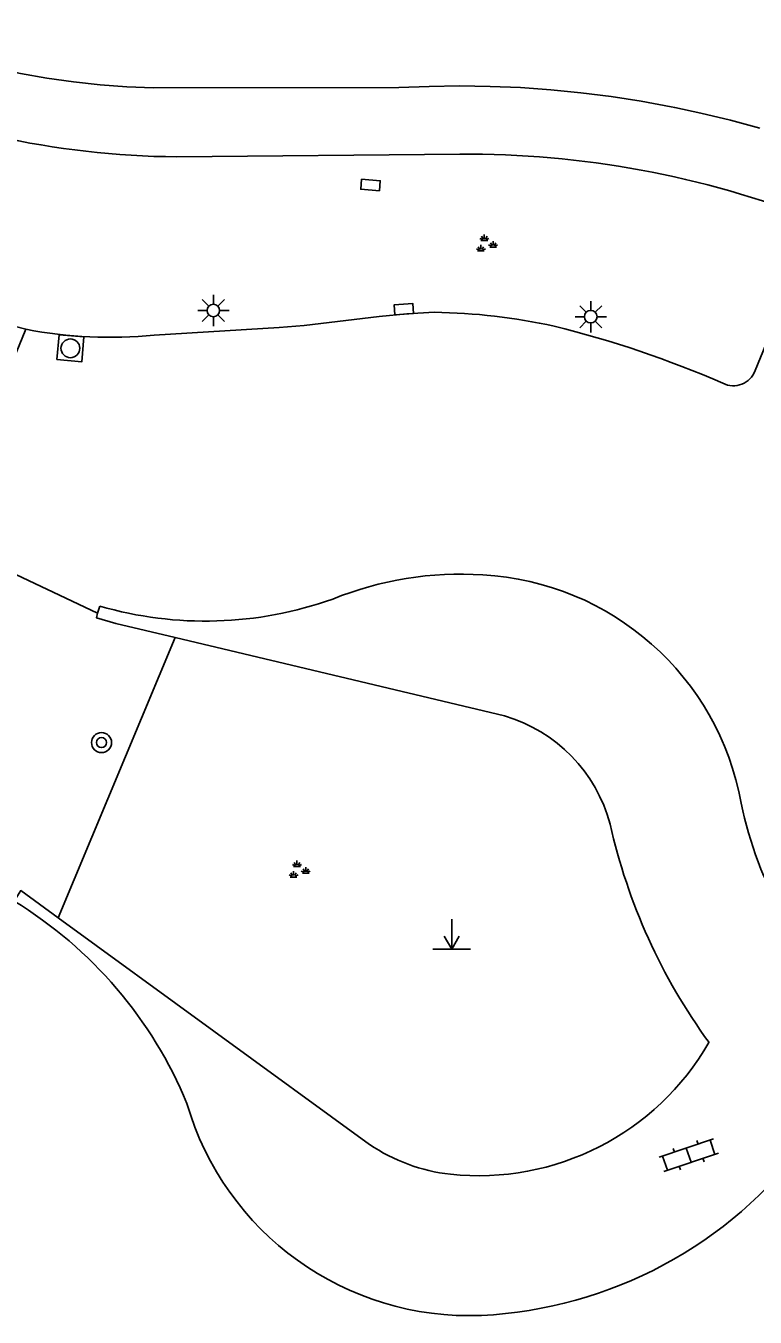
# Model space of a CAD drawing. Extents: x 137999 to 141000, y 397500 to 400501.
# Drawn here: x 138294.9 to 138324.1, y 398551.9 to 398603.5 of the extents above; entities that cross this region are included whole.
import ezdxf

# ---------------------------------------------------------------- set-up
doc = ezdxf.new("R2010")
doc.units = 0
for name, color, linetype in [('gg-knt-verharding', 7, 'Continuous'), ('gt-grn-groengrens', 7, 'Continuous'), ('gt-grn-weggrens', 7, 'Continuous'), ('gt-symb-boom', 7, 'Continuous'), ('gt-symb-groenvak', 7, 'Continuous'), ('gt-symb-klinker verharding', 7, 'Continuous'), ('gt-symb-kolk', 7, 'Continuous'), ('gt-symb-kolk center center', 7, 'Continuous'), ('gt-symb-lichtmast', 7, 'Continuous'), ('gt-symb-markant object', 7, 'Continuous'), ('gt-symb-rioolschacht', 7, 'Continuous'), ('gx-grn-maaiveld', 7, 'Continuous')]:
    doc.layers.add(name, color=color, linetype=linetype)

# ---------------------------------------------------------------- blocks, each defined once
blk = doc.blocks.new('gt0-RS')
at = {"layer": 'gt-symb-rioolschacht'}
blk.add_lwpolyline([(-0.5, -0.5), (0.5, -0.5), (0.5, 0.5), (-0.5, 0.5)], close=True, dxfattribs=at)
blk.add_circle((0, 0), 0.375, dxfattribs=at)
blk = doc.blocks.new('gt0-LMAST')
at = {"layer": 'gt-symb-lichtmast'}
for p, q in [((-0.005, 0.246), (-0.005, 0.621)), ((-0.182, 0.173), (-0.447, 0.438)), ((0.172, 0.173), (0.437, 0.438)), ((-0.255, -0.004), (-0.63, -0.004)), ((-0.182, -0.181), (-0.447, -0.446)), ((-0.005, -0.254), (-0.005, -0.629)), ((0.437, -0.446), (0.172, -0.181)), ((0.245, -0.004), (0.62, -0.004))]:
    blk.add_line(p, q, dxfattribs=at)
blk.add_circle((-0.005, -0.004), 0.25, dxfattribs=at)
blk = doc.blocks.new('gt0-KOLK')
at = {"layer": 'gt-symb-kolk'}
blk.add_lwpolyline([(0, 0), (0.375, 0), (0.375, 0.4), (-0.375, 0.4), (-0.375, 0), (0, 0)], dxfattribs=at)
blk = doc.blocks.new('gt0-GRVAK')
at = {"layer": 'gt-symb-groenvak'}
for p, q in [((-0.11, 0.189), (-0.228, 0.24)), ((-0.182, 0.153), (0.088, 0.153)), ((-0.091, 0.211), (-0.156, 0.322)), ((-0.047, 0.214), (-0.047, 0.393)), ((-0.004, 0.211), (0.061, 0.322)), ((0.015, 0.189), (0.133, 0.24)), ((0.262, -0.052), (0.197, 0.059)), ((0.305, -0.049), (0.305, 0.13)), ((0.349, -0.052), (0.414, 0.059)), ((-0.245, -0.228), (-0.363, -0.177)), ((-0.318, -0.264), (-0.047, -0.264)), ((-0.226, -0.206), (-0.291, -0.095)), ((-0.183, -0.203), (-0.183, -0.024)), ((-0.139, -0.206), (-0.074, -0.095)), ((-0.12, -0.228), (-0.002, -0.177)), ((0.243, -0.074), (0.125, -0.023)), ((0.17, -0.11), (0.441, -0.11)), ((0.368, -0.074), (0.486, -0.023))]:
    blk.add_line(p, q, dxfattribs=at)
blk = doc.blocks.new('gt0-KOLKCC')
at = {"layer": 'gt-symb-kolk center center'}
blk.add_lwpolyline([(-0.375, 0.2), (0.375, 0.2), (0.375, -0.2), (-0.375, -0.2)], close=True, dxfattribs=at)
blk = doc.blocks.new('gt0-KL1')
at = {"layer": 'gt-symb-klinker verharding'}
for p, q in [((-1.15, 0.3), (1.15, 0.3)), ((-1, -0.3), (-1, 0.3)), ((-0.5, 0.3), (-0.5, 0.45)), ((0, -0.3), (0, 0.3)), ((0.5, 0.3), (0.5, 0.45)), ((1, -0.3), (1, 0.3)), ((-1.15, -0.3), (1.15, -0.3)), ((-0.5, -0.45), (-0.5, -0.3)), ((0.5, -0.45), (0.5, -0.3))]:
    blk.add_line(p, q, dxfattribs=at)
blk = doc.blocks.new('gt0-MARKOB')
at = {"layer": 'gt-symb-markant object'}
for p, q in [((0, 0), (0, 1.2)), ((0, 0), (-0.3, 0.52)), ((0, 0), (0.3, 0.52)), ((-0.75, 0), (0.75, 0))]:
    blk.add_line(p, q, dxfattribs=at)
blk = doc.blocks.new('gt0-BOOM')
at = {"layer": 'gt-symb-boom'}
for radius in [0.4, 0.2]:
    blk.add_circle((0, 0), radius, dxfattribs=at)

msp = doc.modelspace()

# ---------------------------------------------------------------- linework, layer by layer
at = {"layer": 'gg-knt-verharding'}
for p, q in [((138312.248, 398598.393), (138300.932, 398598.286)), ((138297.765, 398580.043), (138291.46, 398583.026)), ((138297.851, 398580.322), (138297.765, 398580.043)), ((138314.038, 398575.93), (138300.866, 398579.063)), ((138308.642, 398558.795), (138296.195, 398567.859))]:
    msp.add_line(p, q, dxfattribs=at)
for points in [[(138324.058, 398589.736), (138325.671, 398593.671), (138326.493, 398595.759)], [(138286.504, 398594.715), (138290.096, 398592.927), (138291.762, 398592.297), (138293.915, 398591.646), (138294.897, 398591.388)], [(138300.025, 398591.154), (138305.027, 398591.456), (138306.03, 398591.542), (138309.02, 398591.902), (138310.126, 398592.002), (138311.232, 398592.071)], [(138300.866, 398579.063), (138298.489, 398579.628), (138297.719, 398579.859), (138297.765, 398580.043)], [(138296.195, 398567.859), (138294.696, 398568.95), (138294.432, 398568.525)]]:
    msp.add_lwpolyline(points, dxfattribs=at)
for centre, radius, start, end in [((138301.183, 398632.49), 34.205, 245.234, 269.58), ((138312.532, 398560.092), 38.302, 68.6231, 90.4248), ((138310.87, 398568.164), 23.909, 77.5667, 89.1331), ((138298.28, 398609.228), 18.158, 259.2614, 275.5132), ((138306.051, 398550.92), 41.799, 66.4216, 76.2053), ((138323.188, 398590.057), 0.927, 243.2634, 339.7395), ((138312.257, 398568.071), 13.526, 86.1602, 112.1068), ((138312.573, 398570.483), 11.099, 10.1627, 86.9533), ((138302.076, 398594.856), 15.135, 253.7892, 289.6539), ((138312.311, 398570.022), 6.155, 14.9288, 73.7029), ((138337.801, 398575.315), 14.589, 191.3627, 229.674), ((138341.305, 398576.776), 23.619, 192.6397, 216.0642), ((138285.471, 398553.882), 17.167, 22.4496, 58.5344), ((138312.997, 398568.177), 10.633, 263.9217, 330.0695), ((138312.631, 398563.708), 11.757, 196.1459, 272.3417), ((138312.273, 398569.127), 17.187, 272.7942, 323.5931), ((138312.682, 398564.775), 7.217, 235.9589, 263.5486), ((138308.477, 398562.603), 18.311, 209.3888, 229.5966)]:
    msp.add_arc(centre, radius, start, end, dxfattribs=at)
at = {"layer": 'gt-grn-groengrens'}
msp.add_line((138296.195, 398567.859), (138300.866, 398579.063), dxfattribs=at)
at = {"layer": 'gt-grn-weggrens'}
msp.add_line((138291.46, 398583.026), (138294.897, 398591.388), dxfattribs=at)
at = {"layer": 'gx-grn-maaiveld'}
msp.add_line((138309.812, 398601.051), (138300.008, 398601.045), dxfattribs=at)
for points in [[(138287.06, 398604.233), (138287.564, 398603.982), (138288.274, 398603.658), (138288.541, 398603.537), (138289.534, 398603.128), (138290.54, 398602.754), (138291.559, 398602.416), (138292.589, 398602.115), (138293.106, 398601.978), (138293.629, 398601.85), (138294.678, 398601.622), (138295.735, 398601.431), (138296.797, 398601.278), (138297.865, 398601.162), (138298.935, 398601.085), (138300.008, 398601.045)], [(138324.238, 398599.429), (138323.065, 398599.749), (138321.884, 398600.035), (138320.844, 398600.257), (138320.695, 398600.289), (138319.5, 398600.509), (138318.299, 398600.695), (138317.093, 398600.848), (138315.884, 398600.967), (138314.671, 398601.052), (138313.457, 398601.102), (138312.242, 398601.119), (138311.026, 398601.102), (138309.812, 398601.051)]]:
    msp.add_lwpolyline(points, dxfattribs=at)

# ---------------------------------------------------------------- block references
at = {"layer": 'gt-symb-boom'}
msp.add_blockref('gt0-BOOM', (138297.924, 398574.864), dxfattribs=at)
at = {"layer": 'gt-symb-groenvak'}
for p in [(138313.275, 398594.785), (138305.785, 398569.752)]:
    msp.add_blockref('gt0-GRVAK', p, dxfattribs=at)
at = {"layer": 'gt-symb-klinker verharding', "rotation": 18.543669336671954}
msp.add_blockref('gt0-KL1', (138321.4, 398558.367), dxfattribs=at)
at = {"layer": 'gt-symb-kolk', "rotation": 4.5305205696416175}
msp.add_blockref('gt0-KOLK', (138310.023, 398591.994), dxfattribs=at)
at = {"layer": 'gt-symb-kolk center center', "rotation": 175.24111432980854}
msp.add_blockref('gt0-KOLKCC', (138308.676, 398597.159), dxfattribs=at)
at = {"layer": 'gt-symb-lichtmast'}
for p in [(138302.401, 398592.144), (138317.489, 398591.896)]:
    msp.add_blockref('gt0-LMAST', p, dxfattribs=at)
at = {"layer": 'gt-symb-markant object'}
msp.add_blockref('gt0-MARKOB', (138311.925, 398566.599), dxfattribs=at)
at = {"layer": 'gt-symb-rioolschacht', "rotation": -5.220361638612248}
msp.add_blockref('gt0-RS', (138296.678, 398590.629), dxfattribs=at)

doc.saveas('drawing.dxf')
